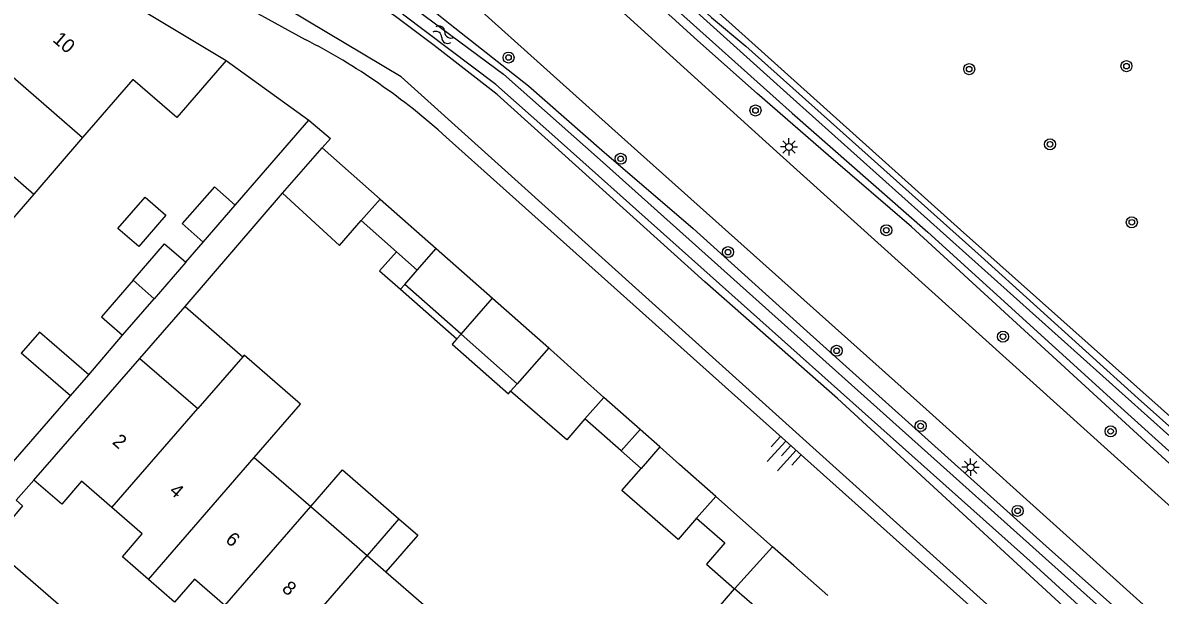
# Model space of a CAD drawing. Extents: x 128000 to 131008, y 398996 to 402500.
# Drawn here: x 129030.4 to 129112.6, y 399708.4 to 399749.8 of the extents above; entities that cross this region are included whole.
import ezdxf

# ---------------------------------------------------------------- set-up
doc = ezdxf.new("R2010")
doc.units = 0
for name, color, linetype in [('gg-afsc-erfafscheiding', 7, 'Continuous'), ('gg-afsc-muur', 7, 'Continuous'), ('gg-anno-huisnummerreeks BGT', 7, 'Continuous'), ('gg-bbg-bijgebouw', 7, 'Continuous'), ('gg-bbg-gedigitaliseerde bebouwing', 7, 'Continuous'), ('gg-bbg-gedigitaliseerde bijgebouw', 7, 'Continuous'), ('gg-bbg-hoofdgebouw', 7, 'Continuous'), ('gg-bbg-luifel en loopbrug', 7, 'Continuous'), ('gg-bbg-tussenscheiding', 7, 'Continuous'), ('gg-knt-verharding', 7, 'Continuous'), ('gg-kntw-bovenkant insteek waterloop', 7, 'Continuous'), ('gg-kntw-waterlijn', 7, 'Continuous'), ('gt-grn-groengrens', 7, 'Continuous'), ('gt-symb-boom', 7, 'Continuous'), ('gt-symb-lichtmast', 7, 'Continuous'), ('gt-symb-talud symbool', 7, 'Continuous'), ('gt-symb-watersymbool', 7, 'Continuous')]:
    doc.layers.add(name, color=color, linetype=linetype)

# ---------------------------------------------------------------- blocks, each defined once
blk = doc.blocks.new('gt0-BOOM')
at = {"layer": 'gt-symb-boom'}
for radius in [0.4, 0.2]:
    blk.add_circle((0, 0), radius, dxfattribs=at)
blk = doc.blocks.new('gt0-LMAST')
at = {"layer": 'gt-symb-lichtmast'}
for p, q in [((-0.182, 0.173), (-0.447, 0.438)), ((-0.005, 0.246), (-0.005, 0.621)), ((0.172, 0.173), (0.437, 0.438)), ((-0.255, -0.004), (-0.63, -0.004)), ((-0.182, -0.181), (-0.447, -0.446)), ((-0.005, -0.254), (-0.005, -0.629)), ((0.437, -0.446), (0.172, -0.181)), ((0.245, -0.004), (0.62, -0.004))]:
    blk.add_line(p, q, dxfattribs=at)
blk.add_circle((-0.005, -0.004), 0.25, dxfattribs=at)
blk = doc.blocks.new('gt0-WA')
at = {"layer": 'gt-symb-watersymbool'}
for centre, start, end in [((-0.323, 0.022), 28.07249, 151.92751), ((0.427, 0.422), 208.07248, 331.92751), ((-0.323, -0.428), 28.07249, 151.92751), ((0.427, -0.028), 208.07248, 331.92751)]:
    blk.add_arc(centre, 0.425, start, end, dxfattribs=at)
blk = doc.blocks.new('gt0-TALUD_1')
at = {"layer": 'gt-symb-talud symbool'}
for p, q in [((-1, -1), (-1, 0)), ((-0.5, -2), (-0.5, 0)), ((0.5, -2), (0.5, 0)), ((1, -1), (1, 0)), ((0, -1), (0, 0))]:
    blk.add_line(p, q, dxfattribs=at)

msp = doc.modelspace()

# ---------------------------------------------------------------- linework, layer by layer
at = {"layer": 'gg-afsc-erfafscheiding'}
for p, q in [((129045.727, 399736.584), (129051.049, 399742.728)), ((129042.102, 399729.252), (129049.141, 399737.438)), ((129042.152, 399732.454), (129043.416, 399733.914)), ((129035.15, 399724.325), (129037.587, 399727.181))]:
    msp.add_line(p, q, dxfattribs=at)
msp.add_lwpolyline([(129051.049, 399742.728), (129052.595, 399741.387), (129051.999, 399740.718)], dxfattribs=at)
at = {"layer": 'gg-afsc-muur'}
msp.add_line((129045.074, 399747.037), (129051.049, 399742.728), dxfattribs=at)
at = {"layer": 'gg-bbg-bijgebouw'}
for p, q in [((129049.141, 399737.438), (129051.999, 399740.718)), ((129051.999, 399740.718), (129056.188, 399737.022)), ((129056.188, 399737.022), (129060.24, 399733.447)), ((129054.808, 399735.462), (129057.362, 399733.203)), ((129057.362, 399733.203), (129058.867, 399731.871)), ((129060.24, 399733.447), (129064.3, 399729.864)), ((129064.3, 399729.864), (129068.376, 399726.268)), ((129033.825, 399722.803), (129035.15, 399724.325)), ((129072.355, 399722.684), (129070.68, 399724.167)), ((129029.67, 399718.03), (129033.825, 399722.803)), ((129074.97, 399720.37), (129072.355, 399722.684)), ((129077.83, 399717.84), (129076.395, 399719.109)), ((129080.436, 399715.536), (129077.83, 399717.84)), ((129084.55, 399711.9), (129080.436, 399715.536)), ((129086.07, 399710.55), (129084.55, 399711.9)), ((129088.53, 399708.372), (129086.07, 399710.55))]:
    msp.add_line(p, q, dxfattribs=at)
msp.add_lwpolyline([(129068.376, 399726.268), (129068.508, 399726.152), (129070.68, 399724.167)], dxfattribs=at)
at = {"layer": 'gg-bbg-gedigitaliseerde bebouwing'}
for p, q in [((129038.833, 399725.496), (129043.014, 399721.887)), ((129046.261, 399725.632), (129043.014, 399721.887)), ((129047.094, 399718.348), (129051.174, 399714.809)), ((129051.174, 399714.809), (129055.254, 399711.27)), ((129056.614, 399710.09), (129059.333, 399707.731))]:
    msp.add_line(p, q, dxfattribs=at)
msp.add_lwpolyline([(129047.094, 399718.348), (129050.442, 399722.21), (129046.362, 399725.748), (129046.261, 399725.632)], dxfattribs=at)
at = {"layer": 'gg-bbg-gedigitaliseerde bijgebouw'}
for p, q in [((129043.416, 399733.914), (129045.727, 399736.584)), ((129042.152, 399732.454), (129039.873, 399729.821)), ((129057.969, 399730.841), (129058.867, 399731.871)), ((129062.035, 399727.252), (129057.969, 399730.841)), ((129037.587, 399727.181), (129039.873, 399729.821)), ((129066.088, 399723.676), (129062.035, 399727.252)), ((129065.619, 399723.145), (129066.088, 399723.676)), ((129073.609, 399718.83), (129070.991, 399721.143)), ((129074.97, 399720.37), (129073.609, 399718.83)), ((129076.395, 399719.109), (129075.046, 399717.559)), ((129057.547, 399713.914), (129055.254, 399711.27)), ((129079.056, 399713.975), (129077.715, 399712.428)), ((129079.056, 399713.975), (129081.104, 399712.188)), ((129081.104, 399712.188), (129079.759, 399710.646)), ((129079.759, 399710.646), (129081.802, 399708.863)), ((129085.871, 399705.335), (129081.802, 399708.863))]:
    msp.add_line(p, q, dxfattribs=at)
for points in [[(129045.727, 399736.584), (129044.214, 399737.894), (129041.88, 399735.243), (129043.416, 399733.914)], [(129049.141, 399737.438), (129053.25, 399733.663), (129054.808, 399735.462)], [(129038.337, 399731.151), (129040.616, 399733.783), (129042.152, 399732.454)], [(129038.337, 399731.151), (129036.051, 399728.511), (129037.587, 399727.181)], [(129035.15, 399724.325), (129031.578, 399727.409), (129030.26, 399725.888)], [(129070.991, 399721.143), (129069.677, 399719.626), (129065.619, 399723.145)], [(129077.715, 399712.428), (129073.649, 399715.954), (129075.046, 399717.559)], [(129057.547, 399713.914), (129058.907, 399712.735), (129056.614, 399710.09)]]:
    msp.add_lwpolyline(points, dxfattribs=at)
at = {"layer": 'gg-bbg-hoofdgebouw'}
for p, q in [((129033.15, 399754.18), (129045.074, 399747.037)), ((129034.696, 399741.464), (129031.16, 399737.382)), ((129031.16, 399737.382), (129027.627, 399733.304)), ((129031.18, 399716.72), (129038.833, 399725.496))]:
    msp.add_line(p, q, dxfattribs=at)
for points in [[(129045.074, 399747.037), (129041.5, 399742.913), (129038.33, 399745.66), (129034.696, 399741.464)], [(129036.81, 399714.735), (129034.62, 399716.63), (129033.19, 399714.98), (129031.18, 399716.72)], [(129039.455, 399709.545), (129037.57, 399711.18), (129039, 399712.84), (129036.81, 399714.735)], [(129044.977, 399707.659), (129042.781, 399709.56), (129041.34, 399707.91), (129039.455, 399709.545)]]:
    msp.add_lwpolyline(points, dxfattribs=at)
at = {"layer": 'gg-bbg-luifel en loopbrug'}
for p, q in [((129057.669, 399730.501), (129057.969, 399730.841)), ((129057.669, 399730.501), (129061.735, 399726.912)), ((129038.833, 399725.496), (129042.102, 399729.252)), ((129042.102, 399729.252), (129046.261, 399725.632)), ((129061.735, 399726.912), (129062.035, 399727.252)), ((129076.395, 399719.109), (129074.97, 399720.37)), ((129073.609, 399718.83), (129075.046, 399717.559))]:
    msp.add_line(p, q, dxfattribs=at)
for points in [[(129037.243, 399734.893), (129039.208, 399737.161), (129040.719, 399735.851), (129038.755, 399733.584), (129037.243, 399734.893)], [(129057.362, 399733.203), (129056.156, 399731.836), (129057.669, 399730.501)], [(129061.735, 399726.912), (129061.4, 399726.533), (129065.453, 399722.957), (129065.619, 399723.145)], [(129051.174, 399714.809), (129053.467, 399717.453), (129057.547, 399713.914)], [(129085.871, 399705.335), (129084.561, 399703.824), (129080.492, 399707.353), (129081.802, 399708.863)]]:
    msp.add_lwpolyline(points, dxfattribs=at)
at = {"layer": 'gg-bbg-tussenscheiding'}
for p, q in [((129027.558, 399747.668), (129034.696, 399741.464)), ((129022.351, 399745.025), (129031.16, 399737.382)), ((129056.188, 399737.022), (129054.808, 399735.462)), ((129058.867, 399731.871), (129060.24, 399733.447)), ((129038.337, 399731.151), (129039.873, 399729.821)), ((129062.035, 399727.252), (129064.3, 399729.864)), ((129033.825, 399722.803), (129030.26, 399725.888)), ((129068.376, 399726.268), (129066.088, 399723.676)), ((129072.355, 399722.684), (129070.991, 399721.143)), ((129036.81, 399714.735), (129043.014, 399721.887)), ((129039.455, 399709.545), (129047.094, 399718.348)), ((129079.056, 399713.975), (129080.436, 399715.536)), ((129044.977, 399707.659), (129051.174, 399714.809)), ((129084.55, 399711.9), (129081.802, 399708.863)), ((129047.619, 399702.466), (129055.254, 399711.27)), ((129055.254, 399711.27), (129056.614, 399710.09))]:
    msp.add_line(p, q, dxfattribs=at)
at = {"layer": 'gg-knt-verharding'}
msp.add_line((129031.18, 399716.72), (129029.905, 399715.257), dxfattribs=at)
for points in [[(129033.06, 399757.429), (129036.672, 399756.356), (129038.105, 399755.521), (129050.768, 399748.55)], [(129176.158, 399662.247), (129165.829, 399669.151), (129159.989, 399673.585), (129152.105, 399679.995), (129142.407, 399688.564), (129084.831, 399740.454), (129068.081, 399755.661), (129067.192, 399756.51)], [(129061.67, 399752.214), (129062.611, 399751.413), (129074.324, 399740.89), (129095.649, 399721.843), (129118.317, 399701.411), (129135.941, 399685.271)], [(129060.957, 399741.489), (129111.586, 399696.196), (129130.963, 399678.527), (129134.31, 399675.245), (129138.39, 399670.789), (129142.307, 399666.152), (129147.853, 399660.123)], [(129029.905, 399715.257), (129030.36, 399714.86), (129027.98, 399712.03), (129087.65, 399660.283)]]:
    msp.add_lwpolyline(points, dxfattribs=at)
msp.add_arc((129029.641, 399707.182), 46.451, 47.60968, 62.94622, dxfattribs=at)
at = {"layer": 'gg-kntw-bovenkant insteek waterloop'}
for points in [[(129061.033, 399769.533), (129058.47, 399773.254), (129057.437, 399775.011), (129057.181, 399775.635), (129057.062, 399776.136), (129057.157, 399776.637), (129057.455, 399776.959), (129057.897, 399776.972), (129058.403, 399776.801), (129058.899, 399776.256), (129059.391, 399775.593), (129062.347, 399771.12), (129068.563, 399762.67), (129072.465, 399757.838), (129076.722, 399753.553), (129078.552, 399751.638), (129080.137, 399750.125), (129082.615, 399748.054), (129099.61, 399732.861), (129110.954, 399722.616), (129122.399, 399712.42), (129145.387, 399691.678), (129151.78, 399686.174), (129156.736, 399681.832)], [(129155.224, 399680.397), (129149.574, 399685.295), (129142.192, 399691.907), (129135.157, 399698.316), (129129.412, 399703.614), (129121.78, 399710.228), (129114.992, 399716.285), (129094.584, 399735.006), (129088.587, 399740.156), (129083.433, 399744.65), (129079.122, 399748.486), (129075.456, 399751.817), (129072.49, 399755.191), (129068.831, 399759.221), (129064.831, 399764.253), (129061.033, 399769.533)], [(129142.417, 399673.328), (129140.245, 399675.79), (129136.731, 399679.369), (129133.167, 399682.848), (129129.105, 399686.632), (129124.447, 399690.721), (129118.304, 399696.223), (129110.673, 399702.887), (129089.224, 399722.616), (129079.661, 399731.047), (129064.65, 399744.573), (129060.087, 399748.111), (129057.302, 399750.209), (129056.035, 399751.07), (129053.908, 399752.385), (129046.167, 399756.625)], [(129049.773, 399756.836), (129052.71, 399755.323), (129054.96, 399754.082), (129058.354, 399752.002), (129061.25, 399749.649), (129066.903, 399745.201), (129072.206, 399740.557), (129078.797, 399734.901), (129086.773, 399727.684), (129104.56, 399711.735), (129125.915, 399692.756), (129135.871, 399683.623), (129141.066, 399678.18), (129143.365, 399675.72)]]:
    msp.add_lwpolyline(points, dxfattribs=at)
at = {"layer": 'gg-kntw-waterlijn'}
for points in [[(129156.046, 399681.649), (129136.275, 399699.05), (129121.317, 399712.658), (129085.822, 399744.464), (129078.823, 399750.736), (129072.01, 399757.608), (129067.74, 399762.793), (129062.481, 399770.027), (129058.285, 399776.199), (129057.68, 399775.788), (129061.375, 399770.353), (129066.405, 399763.216), (129069.857, 399758.993), (129071.935, 399756.673), (129077.674, 399750.653), (129085.967, 399743.223), (129095.767, 399734.632), (129109.47, 399722.171), (129144.347, 399690.716), (129164.917, 399673.616)], [(129055.551, 399753.135), (129065.093, 399746.035), (129072.08, 399739.862), (129110.232, 399705.701), (129135.816, 399682.792), (129146.621, 399671.268), (129153.21, 399663.489), (129153.245, 399662.799), (129152.9, 399662.575), (129152.21, 399662.833), (129150.985, 399664.472), (129145.465, 399670.82), (129138.148, 399678.897), (129134.016, 399682.98), (129128.664, 399687.926), (129117.28, 399697.973), (129103.34, 399710.691), (129068.371, 399741.895), (129064.558, 399745.298), (129057.812, 399750.384)]]:
    msp.add_lwpolyline(points, dxfattribs=at)
at = {"layer": 'gt-grn-groengrens'}
for points in [[(129278.697, 399677.645), (129275.732, 399674.606), (129267.148, 399666.805), (129259.488, 399661.356), (129255.395, 399659.251), (129245.886, 399655.412), (129237.699, 399653.183), (129227.926, 399651.697), (129215.117, 399652.192), (129203.399, 399654.973), (129202.036, 399655.366), (129197.216, 399657.031), (129188.466, 399661.075), (129184.171, 399663.503), (129180.243, 399665.931), (129164.69, 399676.367), (129157.275, 399682.036), (129121.847, 399713.67), (129098.112, 399734.789), (129078.567, 399752.373), (129073.021, 399757.946), (129068.267, 399764.137), (129059.947, 399776.025), (129057.275, 399779.87)], [(129140.792, 399668.872), (129127.803, 399682.73), (129057.701, 399745.853), (129040.115, 399756.371)]]:
    msp.add_lwpolyline(points, dxfattribs=at)

# ---------------------------------------------------------------- block references
at = {"layer": 'gt-symb-boom'}
for p in [(129065.469, 399747.243), (129098.75, 399746.405), (129110.111, 399746.622), (129083.31, 399743.419), (129104.589, 399740.979), (129073.565, 399739.93), (129110.497, 399735.342), (129092.759, 399734.768), (129081.322, 399733.186), (129101.188, 399727.083), (129089.17, 399726.059), (129095.236, 399720.621), (129108.963, 399720.238), (129102.244, 399714.492)]:
    msp.add_blockref('gt0-BOOM', p, dxfattribs=at)
at = {"layer": 'gt-symb-lichtmast'}
for p in [(129085.735, 399740.787), (129098.858, 399717.651)]:
    msp.add_blockref('gt0-LMAST', p, dxfattribs=at)
at = {"layer": 'gt-symb-talud symbool', "xscale": 0.9999569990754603, "yscale": 0.9999569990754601, "rotation": -41.83814925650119}
msp.add_blockref('gt0-TALUD_1', (129085.865, 399719.206), dxfattribs=at)
at = {"layer": 'gt-symb-watersymbool', "rotation": 150.38309020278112}
msp.add_blockref('gt0-WA', (129060.795, 399748.866), dxfattribs=at)

# ---------------------------------------------------------------- texts
at = {"layer": 'gg-anno-huisnummerreeks BGT'}
for s, rotation, p in [('10', 319.3, (129032.474, 399748.446)), ('2', 319.1, (129036.776, 399719.392)), ('4', 319.1, (129040.892, 399715.831)), ('6', 319.1, (129044.949, 399712.312)), ('8', 319.1, (129049.031, 399708.778))]:
    msp.add_text(s, height=1, rotation=rotation, dxfattribs=at).set_placement(p)

doc.saveas('drawing.dxf')
